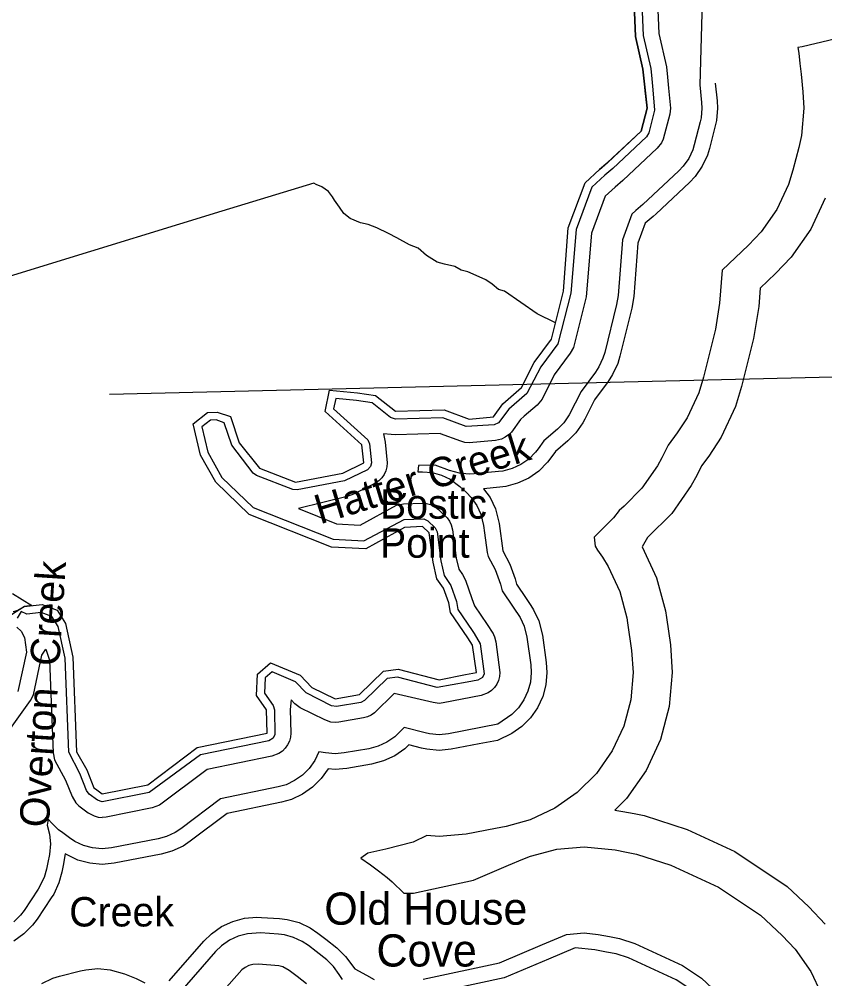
# Model space of a CAD drawing. Extents: x 2532689 to 2764727, y 536648 to 732970.
# Drawn here: x 2705883 to 2709996, y 581689 to 586585 of the extents above; entities that cross this region are included whole.
import ezdxf

# ---------------------------------------------------------------- set-up
doc = ezdxf.new("R2010")
doc.units = 0
for name, color, linetype in [('Exist Boundary Land Use Gamelands State NC Wildlife Resources Commission', 7, 'Continuous'), ('Exist Hydrographic Bay Label', 7, 'Continuous'), ('Exist Hydrographic Buffer Line', 7, 'Continuous'), ('Exist Hydrographic Creek Double Shore', 7, 'Continuous'), ('Exist Hydrographic Creek Single Shore Label', 7, 'Continuous'), ('Exist Hydrographic Point Label', 7, 'Continuous'), ('Exist Hydrographic River Shore', 7, 'Continuous'), ('Exist Hydrographic River Shore Label', 7, 'Continuous'), ('Map Preparation Longitude Latitude Lines', 7, 'Continuous')]:
    doc.layers.add(name, color=color, linetype=linetype)

msp = doc.modelspace()

# ---------------------------------------------------------------- linework, layer by layer
at = {"layer": 'Exist Boundary Land Use Gamelands State NC Wildlife Resources Commission'}
for points in [[(2709130.1, 586953.5), (2709148.5, 586512.1), (2709186.7, 586342.3), (2709191.8, 586288.9), (2709198, 586232.9), (2709208.2, 586130.7), (2709204.3, 586100.7), (2709170.9, 585973.5), (2709162.1, 585954.5), (2709140.3, 585927.2), (2708964.4, 585761.5), (2708925.6, 585728.9), (2708874.6, 585681.5), (2708804.5, 585494), (2708777.6, 585168.4), (2708713, 584910.9), (2708696.4, 584880.4), (2708614.6, 584770.2), (2708552.2, 584646.1), (2708526.6, 584615.2), (2708461.4, 584559.1), (2708441.5, 584542), (2708396.2, 584478.7), (2708381.4, 584463.8), (2708364.2, 584451.9), (2708345.1, 584443)], [(2709010.3, 586948.4), (2709029.2, 586496.1), (2709067.3, 586330.1), (2709088.2, 586130.7), (2709058.3, 586014.6), (2708887.3, 585853.3), (2708846.3, 585818.8)], [(2708620.9, 585035.3), (2708526.8, 585082.4), (2708360.7, 585198), (2708330.6, 585205.6), (2708298.2, 585233.2), (2708266, 585254.8), (2708215.8, 585278.2), (2708173.5, 585295.6), (2708139.3, 585305.2), (2708107.3, 585322.8), (2708055, 585336.1), (2708017.1, 585345.6), (2707962.5, 585378.9), (2707920.1, 585416.4), (2707875.8, 585433.9), (2707811.6, 585469.1), (2707769.1, 585492.5), (2707708.7, 585519.8), (2707664.6, 585537.2), (2707624.6, 585546.7), (2707572.3, 585568), (2707539.9, 585593.6), (2707517.6, 585625.4), (2707492.9, 585661), (2707483.1, 585678.9), (2707462.6, 585706.7), (2707428.1, 585730.3), (2707398.2, 585741.9), (2707386.5, 585747.8), (2706918, 585605.6), (2706031.5, 585334), (2705377.8, 585132.8)], [(2705848, 583654.8), (2705948.1, 583593.4), (2705909.3, 583589), (2705843.3, 583547)]]:
    msp.add_lwpolyline(points, dxfattribs=at)
at = {"layer": 'Exist Hydrographic Bay Label'}
for p, q in [((2709078.6, 586220.2), (2709072.7, 586276.4)), ((2709088, 586130.7), (2709078.6, 586220.2))]:
    msp.add_line(p, q, dxfattribs=at)
at = {"layer": 'Exist Hydrographic Buffer Line'}
for points in [[(2709050.1, 586950.1), (2709069, 586501.4), (2709106.9, 586334.2), (2709112.4, 586280.6), (2709118.4, 586224.5), (2709126.8, 586120.7), (2709096.9, 586004.6), (2709085.6, 585985.4), (2708912.9, 585822.7), (2708872.7, 585788.8), (2708806.3, 585727.3), (2708725.7, 585511.4), (2708699.9, 585187.7), (2708632.2, 584928), (2708546.5, 584812.3), (2708474.3, 584675.8), (2708409.3, 584619.8), (2708381.8, 584596.3)], [(2710049.9, 586936.8), (2709778.7, 586872.1), (2709698.3, 586862.3), (2709374.1, 586859.4), (2709357.1, 586249.8)], [(2710151.9, 586508.8), (2709880.6, 586444.1), (2709857.8, 586441.3), (2709862.9, 586411.5), (2709868.5, 586359.6), (2709874.2, 586304.6), (2709883.6, 586215), (2709888.2, 586130.7), (2709875.9, 585991.7), (2709862.7, 585930.5), (2709832.6, 585814.4), (2709809.8, 585740.9), (2709751, 585614.5), (2709670.8, 585500.3), (2709606.8, 585432.5), (2709471.9, 585305.2), (2709458.6, 585135.6), (2709437.7, 585004.4), (2709376.6, 584759), (2709351.9, 584678.3), (2709292.9, 584551.9), (2709242.4, 584475), (2709195.7, 584412.1), (2709162.9, 584346.8), (2709140.9, 584306.1), (2709061, 584191.8), (2708971, 584100.4), (2708945.9, 584078.8), (2708916.8, 584041.5)], [(2709436.6, 586258.2), (2709446.1, 586168.7), (2709448.1, 586130.7), (2709442.6, 586068.2), (2709436.6, 586040.6), (2709406.7, 585924.5), (2709396.4, 585891.4), (2709369.8, 585834.5), (2709333.9, 585783.2), (2709305.2, 585752.6), (2709134.2, 585591.3), (2709118.8, 585577.8), (2709079.4, 585544.2), (2709041.1, 585441.6), (2709020.2, 585169.5), (2709010.3, 585110.5), (2708949.4, 584865.1), (2708938.4, 584828.8), (2708911.9, 584771.9), (2708889.1, 584737.3), (2708819.8, 584643.8), (2708770, 584544.4), (2708760, 584526.1), (2708723.9, 584474.7), (2708683.5, 584433.5), (2708620.1, 584379), (2708597.8, 584347.4), (2708579.9, 584324.4), (2708535.6, 584280), (2708484.2, 584244), (2708427.4, 584217.5), (2708366.7, 584201.3), (2708337.4, 584197.3)], [(2709357.1, 586249.8), (2709366.7, 586160.2), (2709368.1, 586130.7), (2709363.8, 586082), (2709359.1, 586060.6), (2709329.2, 585944.5), (2709321.2, 585918.8), (2709300.7, 585874.6), (2709272.6, 585834.5), (2709250.2, 585810.8), (2709067.3, 585639.1), (2709031.7, 585608.9), (2709011.2, 585590), (2708962.1, 585459.1), (2708940.4, 585175.7), (2708932.8, 585129.8), (2708871.9, 584884.4), (2708863.1, 584856.2), (2708842.6, 584811.9), (2708825, 584785), (2708751.3, 584686), (2708690.7, 584566.1), (2708662.8, 584526.1), (2708631.2, 584494.1), (2708560.7, 584433.3), (2708532.4, 584393.7), (2708518.6, 584375.8), (2708484.2, 584341.3), (2708444.2, 584313.3), (2708399.9, 584292.6), (2708352.7, 584280)], [(2709997.9, 585672.5), (2709924, 585514.5), (2709824.2, 585371.7), (2709744.2, 585286.9), (2709665.1, 585212.6), (2709658.1, 585120.1), (2709631.6, 584956.1), (2709570.7, 584710.7), (2709540, 584609.9), (2709466.2, 584451.9), (2709403, 584355.7), (2709366.7, 584306.8), (2709341.7, 584257), (2709314.2, 584206), (2709214.2, 584063.3), (2709091.1, 583940.1), (2709063.2, 583892.4), (2709136.8, 583734.4), (2709182, 583566), (2709187.1, 583533.4), (2709207.2, 583393.1), (2709217.2, 583252), (2709201.8, 583078.4), (2709156.9, 582910), (2709083.1, 582752), (2708983.3, 582609.2), (2708923.6, 582549.7), (2708964, 582543.8), (2709022.2, 582532.2), (2709072.9, 582522), (2709292.3, 582450.9), (2709536.3, 582339.3), (2709803.5, 582160), (2709914.4, 582056.1), (2709997.2, 581968.8)], [(2708381.8, 584596.3), (2708330, 584525.2), (2708307.8, 584516), (2708165.1, 584506.7), (2708046.4, 584551.4), (2707803.2, 584544.8), (2707778.2, 584553.5), (2707684.9, 584627.9), (2707604.5, 584639.1), (2707498.9, 584649.4), (2707488.2, 584597.7), (2707662.9, 584439.4), (2707672, 584418.1), (2707682.2, 584322.2), (2707676.9, 584302.2), (2707660.3, 584286.5), (2707542.8, 584229.4), (2707301.2, 584183.4), (2707279.7, 584185.5), (2707094.7, 584256.8), (2707077.7, 584269.4), (2706968.2, 584411.8), (2706929.5, 584526.2), (2706888.2, 584540.7), (2706858.9, 584539.6), (2706815.9, 584504.8), (2706846, 584375.5), (2706918.2, 584247.5), (2707078.1, 584093.2), (2707486, 583931.6), (2707642.8, 583923.2), (2707848.7, 584032.4), (2707949.2, 584035.4), (2707969.5, 584025.4), (2708007, 583990.3), (2708016, 583969.9), (2708035.7, 583821.5), (2708052.5, 583746.4)], [(2708032.8, 584471), (2707803.2, 584464.8), (2707782.5, 584466.6), (2707742.7, 584469.1), (2707751.5, 584426.8), (2707762.2, 584322.2), (2707760.3, 584301.4), (2707755, 584281.1), (2707746.2, 584262.2), (2707734.1, 584245.1), (2707719.5, 584230.3), (2707695.9, 584214.9), (2707588.9, 584161.3), (2707557.7, 584150.8), (2707308.4, 584088), (2707503.2, 584010.8), (2707624.2, 584004.3), (2707809.1, 584105.2), (2707845.4, 584112.3), (2707942.2, 584116.1), (2707962.9, 584114.3), (2707983.2, 584108.9), (2708002.1, 584100), (2708023.6, 584084.2), (2708068.1, 584041.8), (2708080.2, 584024.6), (2708089, 584005.7), (2708095.2, 583980.4), (2708114.5, 583835.5), (2708127, 583779.6), (2708146.9, 583751.4), (2708162, 583722.8), (2708194.2, 583629.2), (2708207.2, 583592.3)], [(2708345.1, 584443), (2708315.2, 584436.3), (2708179.3, 584424.2), (2708158.3, 584426), (2708137, 584431.9), (2708033.1, 584469.9)], [(2708352.7, 584280), (2708330.2, 584276.9), (2708205.1, 584265.4), (2708179.3, 584264.1), (2708130.7, 584268.4), (2708080.4, 584282.1), (2708006, 584310.2), (2707920.9, 584307.9), (2707918.2, 584275.2), (2707942.2, 584276.1), (2707990.6, 584271.9), (2708038, 584259.2), (2708082.3, 584238.6), (2708132.1, 584201.6), (2708166.1, 584170.2), (2708190.7, 584144.6), (2708218.6, 584104.6), (2708239.1, 584060.4), (2708253.7, 584001.6), (2708258.6, 583964.5)], [(2708337.4, 584197.3), (2708252.5, 584189.4), (2708287.9, 584144.6)], [(2708287.9, 584144.6), (2708314.4, 584087.8), (2708332.8, 584012.2), (2708352.1, 583872.3), (2708387.6, 583804.7), (2708414.7, 583730.2), (2708421.8, 583703), (2708470.8, 583630.4), (2708495.6, 583593.7), (2708509, 583572.4), (2708535.4, 583515.5), (2708553.7, 583443.2), (2708573.8, 583302.7), (2708577.3, 583252), (2708571.7, 583189.5), (2708555.5, 583128.9), (2708528.9, 583072), (2708493, 583020.6), (2708448.7, 582976.2), (2708397.2, 582940.3), (2708324, 582906)], [(2708916.8, 584041.5), (2708818.4, 583943), (2708822.7, 583895.9), (2708835.6, 583876.4), (2708860.4, 583839.8), (2708890, 583792.4), (2708949, 583666), (2708984.9, 583531.3), (2708989.2, 583505.2), (2709009.1, 583364.8), (2709017.1, 583252), (2709005, 583113.1), (2708968.9, 582978.3), (2708909.9, 582852), (2708829.9, 582737.7), (2708731.5, 582639.2), (2708617.2, 582559.2), (2708490.7, 582500.3)], [(2708258.6, 583964.5), (2708272.1, 583863.7), (2708277.5, 583844), (2708312.3, 583777.4), (2708339.4, 583703), (2708348.6, 583668.5), (2708404.4, 583585.7), (2708439.7, 583532.4), (2708460.2, 583488.2), (2708474.5, 583431.9), (2708494.4, 583291.5), (2708497.1, 583252), (2708493, 583203.4), (2708480.3, 583156.2), (2708459.8, 583112), (2708431.7, 583072), (2708397.2, 583037.5), (2708326.5, 582988)], [(2708052.5, 583746.4), (2708086.8, 583695.5), (2708115.5, 583614.7), (2708122.9, 583574), (2708196.1, 583465.7)], [(2708170, 583202.1), (2708016.2, 583176), (2707814.7, 583228), (2707760.7, 583221.1), (2707645.9, 583108.6), (2707627, 583099.8), (2707502, 583078.3), (2707477.8, 583081.8), (2707348.2, 583147.9), (2707294, 583205), (2707173.9, 583255), (2707139.4, 583224.3), (2707135.7, 583146.1), (2707179, 583083.8), (2707186.2, 583062), (2707188.6, 582936), (2707180, 582917.3), (2707157.3, 582903.8), (2706809.3, 582832.1), (2706547, 582639.3), (2706306.3, 582593.1), (2706282.5, 582601), (2706240.5, 582632.1), (2706227, 582649.5), (2706191.9, 582737.6), (2706136.3, 582846.3), (2706117.5, 583324.7), (2706081.8, 583486.7), (2706049.4, 583537), (2705995, 583558.4), (2705921.4, 583550.1), (2705892.5, 583563.6), (2705872.4, 583528.9)], [(2708207.2, 583592.3), (2708271.9, 583496.2), (2708301.3, 583452.4)], [(2705870.8, 583483), (2705892.7, 583463.1), (2705910.8, 583430.1), (2705920.4, 583356.6), (2705875.7, 583155.9)], [(2708196.1, 583465.7), (2708205.7, 583451.5), (2708236.7, 583398), (2708256.8, 583245.1), (2708247.9, 583226.3)], [(2708298.4, 583458.7), (2708309.9, 583433.5), (2708316, 583409.3), (2708337.1, 583252), (2708335.5, 583231.2), (2708330, 583210.9), (2708321.1, 583192), (2708309.3, 583174.9), (2708294.5, 583160.1), (2708277.3, 583148.1), (2708240.9, 583134.5)], [(2705838.2, 582966.9), (2705940.7, 583109.3), (2705955.9, 583138.2), (2705998.7, 583340.5), (2706018.6, 583370.6), (2706037.7, 583314.4), (2706056.1, 582843.1), (2706063.5, 582806.8), (2706119.7, 582703.2), (2706152.7, 582619.9), (2706172.2, 582587.1), (2706187, 582572.3), (2706234.7, 582536.7), (2706265.3, 582520.4), (2706285.4, 582514.9), (2706306.3, 582513.1)], [(2708247.9, 583226.3), (2708225, 583212.8), (2708170, 583202.1)], [(2708240.9, 583134.5), (2708047, 583096.6), (2708026.3, 583094.8), (2707996.1, 583098.6), (2707797.4, 583145.2), (2707697.4, 583047.2), (2707680.2, 583035.3), (2707661.3, 583026.4), (2707640.4, 583020.9), (2707515.5, 582999.5), (2707495.2, 582997.8), (2707474.5, 582999.6), (2707442.5, 583010), (2707317.2, 583071.4), (2707290.1, 583092.8), (2707270.7, 583113.3), (2707266.2, 583064.1), (2707269.2, 582943), (2707267.4, 582922.2), (2707262.1, 582901.9), (2707253.2, 582882.9), (2707241.1, 582865.8), (2707226.4, 582851), (2707209.2, 582839), (2707173.5, 582825.4), (2706842.9, 582757.4), (2706599.1, 582574.7), (2706562.2, 582560.9), (2706327, 582514.9), (2706306.3, 582513.1)], [(2708326.5, 582988), (2708074.7, 582939), (2708026.3, 582934.8), (2707977.7, 582939), (2707956.2, 582943.6), (2707848.9, 582971.3), (2707816.5, 582939.4), (2707800.1, 582924.7), (2707760.1, 582896.7), (2707716, 582876.1), (2707667.4, 582863.2), (2707542.4, 582841.8), (2707495.2, 582837.8), (2707446.6, 582842), (2707412.2, 582847.2), (2707391.6, 582803), (2707363.8, 582762.9), (2707329.1, 582728.4), (2707289.1, 582700.5), (2707245, 582679.8), (2707205.7, 582668.7), (2706910.4, 582608), (2706708, 582455.1), (2706679.3, 582436.1), (2706635, 582415.5), (2706593, 582403.8), (2706354.7, 582357.3), (2706306.3, 582353.1), (2706257.7, 582357.3), (2706210.5, 582370), (2706166.3, 582390.6), (2706139.4, 582408.1)], [(2708324, 582906), (2708231.1, 582888), (2708088.6, 582860.2), (2708026.3, 582854.8), (2707963.7, 582860.2), (2707936.5, 582866.1), (2707872.5, 582882.4), (2707851.8, 582863.5), (2707800.1, 582827.4), (2707743.5, 582800.9), (2707681, 582784.4), (2707555.9, 582762.9), (2707495.2, 582757.8), (2707459.5, 582760.9), (2707424.9, 582711.6), (2707380.8, 582667.2), (2707329.1, 582631.2), (2707272.5, 582604.6), (2707221.7, 582590.3), (2706944.2, 582533.2), (2706756, 582391.2), (2706719.3, 582366.8), (2706662.5, 582340.3), (2706608.1, 582325.3), (2706368.6, 582278.6), (2706306.3, 582273.1), (2706243.8, 582278.6), (2706183.1, 582294.8), (2706117.3, 582327.2), (2706107.2, 582266.8), (2706100.4, 582232.7), (2706085.5, 582178.8), (2706059, 582121.9), (2706046.7, 582102.2), (2705974.7, 581994.2), (2705951, 581962.5), (2705906.7, 581918.2), (2705855.2, 581882.1)], [(2706139.4, 582408.1), (2706104.9, 582433.8), (2706084.2, 582449.7), (2706049.8, 582484.2), (2706031.1, 582504.7), (2706025.2, 582473.8), (2706037.9, 582426.7), (2706042.2, 582378.1), (2706037.1, 582323.7), (2706028.7, 582282.2), (2706021.9, 582248.1), (2706010.2, 582206.2), (2705980.3, 582146.6), (2705908.3, 582038.6), (2705889.6, 582013.9), (2705855.2, 581979.4)], [(2708490.7, 582500.3), (2708369.7, 582466.7), (2708315.2, 582456.1), (2708165.1, 582426.9), (2708026.3, 582414.8), (2707963.9, 582420.2), (2707893.6, 582387.4), (2707755.4, 582350.7), (2707663.5, 582330.1), (2707627, 582304.5), (2707676.9, 582271), (2707716.5, 582240.5), (2707760.9, 582206.2), (2707787.4, 582185), (2707846.7, 582125.7), (2707895.1, 582126.7), (2708201.6, 582192.1), (2708381.4, 582268.7), (2708453.4, 582299.4), (2708493.6, 582315.2)], [(2708493.6, 582315.2), (2708628.1, 582351.3), (2708767.1, 582363.4), (2708924.6, 582347.8), (2708982.9, 582336.1), (2709033.7, 582325.9), (2709209, 582269), (2709453, 582157.4), (2709666.9, 582014), (2709777.8, 581910.1), (2709843.9, 581840.3), (2709924, 581726), (2709977.4, 581614.5)], [(2706647.9, 581678.8), (2706825.5, 581881.2), (2706864.7, 581919.6), (2706916.1, 581955.6), (2706972.9, 581982.2), (2707033.6, 581998.4), (2707096.2, 582003.8), (2707120.6, 582003), (2707212.4, 581996.8), (2707250.8, 581992.2), (2707311.5, 581976), (2707368.3, 581949.4), (2707408.3, 581922.6), (2707448, 581891.9), (2707504.6, 581847.9), (2707548.9, 581803.5), (2707596.3, 581741.2), (2707656, 581707.6), (2707694.9, 581685.7)], [(2707533.5, 581685.3), (2707515.7, 581712.2), (2707487.8, 581752.1), (2707453.2, 581786.6), (2707399.2, 581828.6), (2707359.3, 581859.3), (2707328.3, 581880.1), (2707284, 581900.7), (2707236.6, 581913.4), (2707206.9, 581917), (2707115, 581923.2), (2707047.8, 581919.6), (2707000.4, 581907), (2706956.3, 581886.3), (2706916.1, 581858.4), (2706885.8, 581828.5), (2706702.5, 581619.6)], [(2707945.7, 581687.6), (2708334.9, 581770.5), (2708553.9, 581863.9), (2708676.6, 581915.4)], [(2708676.6, 581915.4), (2708767.1, 581923.4), (2708837.9, 581916.3), (2708896.1, 581904.6), (2708947, 581894.5), (2709025.9, 581868.9), (2709269.9, 581757.3), (2709366.3, 581692.8), (2709477.2, 581588.9)], [(2708722, 581848), (2708585.5, 581790.3), (2708359.3, 581693.9), (2707954.9, 581607.8)], [(2709582, 580971.8), (2709586.1, 581020.4), (2709582.6, 581064.2), (2709552.7, 581253.5), (2709537.5, 581310.7), (2709492.4, 581427), (2709473.7, 581466), (2709445.7, 581506), (2709422.5, 581530.5), (2709311.6, 581634.3), (2709236.7, 581684.5), (2708992.7, 581796.2), (2708931.2, 581816.1), (2708880.5, 581826.2), (2708822.3, 581837.9), (2708722, 581848)], [(2705998.3, 581665.7), (2706054.9, 581692.2), (2706089, 581702.7), (2706196, 581730), (2706222.6, 581735.8), (2706285.2, 581741.3), (2706347.7, 581735.8), (2706420.5, 581714.8), (2706479.6, 581690.9), (2706524.3, 581669.1)], [(2707350.4, 581664.1), (2707301.4, 581701.9), (2707261.4, 581732.7), (2707229.2, 581750.4), (2707208.9, 581755.8), (2707104.2, 581763.6), (2707075.5, 581762), (2707055.2, 581756.6), (2707036.3, 581747.8), (2707019.1, 581735.8), (2706811.6, 581501.2)]]:
    msp.add_lwpolyline(points, dxfattribs=at)
at = {"layer": 'Exist Hydrographic Creek Double Shore'}
for points in [[(2708172.5, 583429.1), (2708085.1, 583558.6), (2708076.1, 583607.4), (2708049.3, 583681.9), (2708015.2, 583729.8), (2707996.1, 583814.4), (2707976.3, 583964.6), (2707942.2, 583996.1), (2707850.1, 583992.4), (2707652.3, 583882.7), (2707477.2, 583892), (2707056.2, 584058.9), (2706886.2, 584222.8), (2706808.3, 584360.8), (2706771.2, 584520.2), (2706844.2, 584579), (2706894.2, 584581), (2706961.2, 584557.4), (2707006.2, 584424.6), (2707109.1, 584294.2), (2707294.2, 584222.8), (2707535.2, 584268.6), (2707642.2, 584322.2), (2707632.2, 584413.7), (2707444.1, 584583.5), (2707467.1, 584692.7), (2707609.2, 584678.8), (2707701.1, 584666), (2707803.2, 584584.8), (2708053.1, 584591.6), (2708179.3, 584544.2), (2708304.1, 584555.8), (2708352.1, 584623.4), (2708367.1, 584636.3)], [(2705852.5, 583563.6), (2705860.7, 583564.3), (2705875.5, 583570.5), (2705909.1, 583589), (2706000.2, 583599.3), (2706076.2, 583569.5), (2706119.3, 583502.3), (2706157.2, 583329.8), (2706176.3, 582847.8), (2706228.2, 582754.8), (2706264.3, 582664.2), (2706271.7, 582658.7)], [(2708162.2, 583241.3), (2708217.2, 583252), (2708197.1, 583392.4), (2708172.5, 583429.1)], [(2706271.7, 582658.7), (2706306.3, 582633.1), (2706539.2, 582678.6), (2706792.3, 582869.5), (2707149.3, 582943), (2707146.2, 583061), (2707095.1, 583134.4), (2707100.3, 583243), (2707166.3, 583301.5), (2707317.2, 583238.7), (2707377.3, 583175.4), (2707495.2, 583117.8), (2707620.3, 583139.2), (2707742.3, 583259.1), (2707817.1, 583268.7), (2708026.3, 583214.8), (2708162.2, 583241.3)]]:
    msp.add_lwpolyline(points, dxfattribs=at)
at = {"layer": 'Exist Hydrographic River Shore'}
for points in [[(2709088, 586130.7), (2709067.1, 586330.1), (2709029.2, 586496.1), (2709010.1, 586948.4), (2708924.2, 587069.8), (2708864.1, 587119.9), (2708854.1, 587168.7), (2708809.2, 587334.3), (2708714, 587465.1), (2708621.1, 587504.1), (2708370.2, 587530.1), (2708296.3, 587593.1)], [(2708772.1, 585750.1), (2708846.1, 585818.8), (2708887.1, 585853.3), (2709058.1, 586014.6), (2709088, 586130.7)], [(2708352.1, 584623.4), (2708448.1, 584706.1), (2708512.3, 584833.4), (2708600.2, 584951.9), (2708661.1, 585197.3), (2708686.1, 585520.2), (2708772.1, 585750.1)]]:
    msp.add_lwpolyline(points, dxfattribs=at)
at = {"layer": 'Map Preparation Longitude Latitude Lines'}
msp.add_line((2706343.7, 584672.6), (2723537.6, 585084), dxfattribs=at)

# ---------------------------------------------------------------- texts
at = {"layer": 'Exist Hydrographic Creek Single Shore Label'}
for s, rotation, p in [('Hatter Creek', 17.0298, (2707418.4, 584007.2)), ('Overton  Creek', 86.2594, (2706033.4, 582458.6))]:
    msp.add_text(s, height=150, rotation=rotation, dxfattribs=at).set_placement(p)
msp.add_text('Creek', height=150, dxfattribs=at).set_placement((2706138.2, 581956.5))
at = {"layer": 'Exist Hydrographic Point Label'}
for s, p in [('Bostic', (2707724.7, 584036.8)), ('Point', (2707724.7, 583837.6))]:
    msp.add_text(s, height=150, dxfattribs=at).set_placement(p)
at = {"layer": 'Exist Hydrographic River Shore Label'}
for s, p in [('Old House', (2707440.7, 581965.5)), ('Cove', (2707707, 581752.2))]:
    msp.add_text(s, height=164.04, dxfattribs=at).set_placement(p)

doc.saveas('drawing.dxf')
